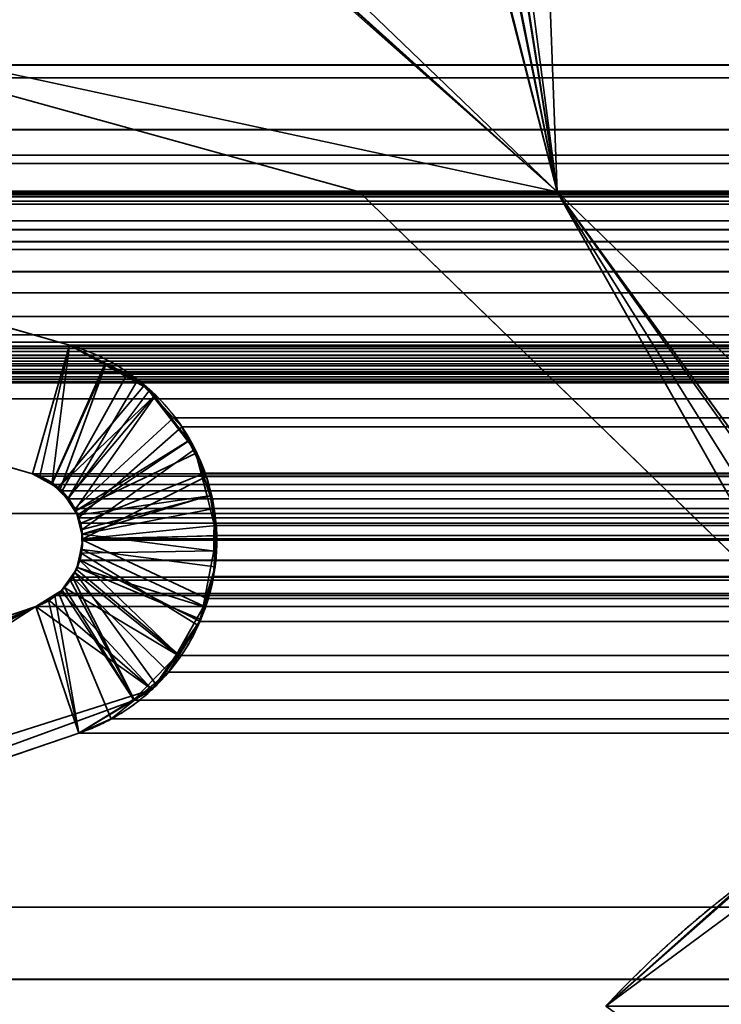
# Model space of a CAD drawing. Header units: millimetres. Extents: x -625 to 3725, y -115 to 86.
# Tile 287 of 656: x 1030.59 to 1033.65, y 0.61 to 4.9. Entities that reach past the tile are written whole.
import ezdxf

# ---------------------------------------------------------------- set-up
doc = ezdxf.new("R2010")
doc.units = ezdxf.units.MM
doc.layers.add('152', color=7, linetype='Continuous', true_color=0xffffff)

# ---------------------------------------------------------------- blocks, each defined once
blk = doc.blocks.new('UG_SURFACE_002')
at = {"layer": '152', "color": 252, "linetype": 'Continuous', "lineweight": 35}
for points in [[(2187, -14, 2237), (2187, 86, 2237), (813, 86, 2237), (813, -14, 2237)], [(963, -14, 2086.9999), (963, 86, 2086.9999), (2036.9999, 86, 2086.9999), (2036.9999, -14, 2086.9999)]]:
    blk.add_3dface(points, dxfattribs=at)
blk = doc.blocks.new('UG_SURFACE_064')
at = {"layer": '152', "color": 46, "linetype": 'Continuous', "lineweight": 35}
for points in [[(1031.2828, 5.6276, 2016.7172), (1031.1928, 5.6515, 2016.8073), (1029, 5, 2019.0001), (1032.932, 4.15, 2015.0678)], [(1032.932, 4.15, -3), (1029, 5, -3), (1031.2711, 5.6154, -3), (1031.281, 5.6137, -3)], [(1031.281, 5.6137, -3), (1031.4409, 5.5858, -3), (1032.932, 4.15, -3)], [(1032.932, 4.15, 2015.0678), (1031.4409, 5.5858, 2016.5591), (1031.2828, 5.6276, 2016.7172)], [(1032.932, 4.15, -3), (1031.4409, 5.5858, -3), (1032.4838, 5.5858, -3), (1032.5683, 5.568, -3)], [(1032.5681, 5.5634, 2015.4319), (1032.4838, 5.5858, 2015.5163), (1031.4409, 5.5858, 2016.5591), (1032.932, 4.15, 2015.0678)], [(1032.6537, 5.5287, 2015.3463), (1032.6344, 5.5458, 2015.3656), (1032.5681, 5.5634, 2015.4319), (1032.932, 4.15, 2015.0678)], [(1032.5683, 5.568, -3), (1032.6058, 5.5602, -3), (1032.6517, 5.5273, -3), (1032.932, 4.15, -3)], [(1032.932, 4.15, 2015.0678), (1032.6596, 5.5234, 2015.3403), (1032.6537, 5.5287, 2015.3463)], [(1032.932, 4.15, -3), (1032.6517, 5.5273, -3), (1032.658, 5.5228, -3)], [(1032.658, 5.5228, -3), (1032.7071, 5.4876, -3), (1032.7234, 5.4601, -3), (1032.932, 4.15, -3)], [(1032.7272, 5.4622, 2015.2726), (1032.7255, 5.4655, 2015.2745), (1032.6596, 5.5234, 2015.3403), (1032.932, 4.15, 2015.0678)], [(1032.7234, 5.4601, -3), (1032.7706, 5.3804, -3), (1032.9, 5, -3), (1032.932, 4.15, -3)], [(1032.932, 4.15, 2015.0678), (1032.9, 5, 2015.1), (1032.7706, 5.3804, 2015.2295), (1032.7272, 5.4622, 2015.2726)], [(1029, 5, -3), (1032.0709, 4.15, -3), (1029.3919, 4.15, -3), (1026.7532, 4.6468, -3)], [(1026.7532, 4.6468, 2021.2469), (1029.3919, 4.15, 2018.6081), (1032.0709, 4.15, 2015.9292), (1029, 5, 2019.0001)], [(1029, 5, -3), (1032.932, 4.15, -3), (1032.0709, 4.15, -3)], [(1032.0709, 4.15, 2015.9292), (1032.932, 4.15, 2015.0678), (1029, 5, 2019.0001)], [(1032.9, 5, -3), (1036.9999, 5, -3), (1036.2, 4.15, -3), (1032.932, 4.15, -3)], [(1032.932, 4.15, 2015.0678), (1036.2, 4.15, 2011.8001), (1036.9999, 5, 2010.9999), (1032.9, 5, 2015.1)], [(1030.6481, 2.9237, -3), (1026.4176, 4.1368, -3), (1026.7532, 4.6468, -3), (1030.8088, 3.4839, -3)], [(1030.8088, 3.4839, 2017.1912), (1026.7532, 4.6468, 2021.2469), (1026.4176, 4.1368, 2021.5824), (1030.6481, 2.9237, 2017.3519)], [(1030.8088, 3.4839, -3), (1026.7532, 4.6468, -3), (1026.7532, 4.6468, 2021.2469), (1030.8088, 3.4839, 2017.1912)], [(1026.4176, 4.1368, -3), (1030.6481, 2.9237, -3), (1030.6481, 2.9237, 2017.3519), (1026.4176, 4.1368, 2021.5824)], [(1032.0709, 4.15, 2015.9292), (1029.3919, 4.15, 2018.6081), (1029.3919, 4.15, -3), (1032.0709, 4.15, -3)], [(1033.982, 2.2939, -3), (1032.0709, 4.15, -3), (1032.932, 4.15, -3)], [(1032.932, 4.15, 2015.0678), (1032.0709, 4.15, 2015.9292), (1033.982, 2.2939, 2014.0178)], [(1032.0709, 4.15, -3), (1033.982, 2.2939, -3), (1033.982, 2.2939, 2014.0178), (1032.0709, 4.15, 2015.9292)], [(1032.932, 4.15, -3), (1034.4602, 2.009, -3), (1034.2045, 2.1235, -3), (1033.982, 2.2939, -3)], [(1032.932, 4.15, -3), (1035.3519, 1.8, -3), (1034.536, 1.9674, -3), (1034.52, 1.9761, -3)], [(1034.52, 1.9761, -3), (1034.4602, 2.009, -3), (1032.932, 4.15, -3)], [(1032.932, 4.15, 2015.0678), (1034.4602, 2.009, 2013.5398), (1034.5199, 1.9737, 2013.4802)], [(1033.982, 2.2939, 2014.0178), (1034.2045, 2.1235, 2013.7956), (1034.4602, 2.009, 2013.5398), (1032.932, 4.15, 2015.0678)], [(1034.5199, 1.9737, 2013.4802), (1034.5463, 1.9581, 2013.4537), (1035.3519, 1.8, 2012.6481), (1032.932, 4.15, 2015.0678)], [(1032.932, 4.15, 2015.0678), (1032.932, 4.15, -3), (1036.2, 4.15, -3), (1036.2, 4.15, 2011.8001)], [(1032.932, 4.15, 2015.0678), (1035.3519, 1.8, 2012.6481), (1035.3519, 1.8, -3), (1032.932, 4.15, -3)], [(1030.7317, 2.8791, -3), (1030.6481, 2.9237, -3), (1030.8088, 3.4839, -3), (1030.9635, 3.4012, -3)], [(1030.9665, 3.396, 2017.0333), (1030.8088, 3.4839, 2017.1912), (1030.6481, 2.9237, 2017.3519), (1030.7323, 2.8769, 2017.2677)], [(1030.8088, 3.4839, -3), (1030.8088, 3.4839, 2017.1912), (1030.9665, 3.396, 2017.0333)], [(1030.9665, 3.396, 2017.0333), (1030.9635, 3.4012, -3), (1030.8088, 3.4839, -3)], [(1030.9635, 3.4012, -3), (1031.1364, 3.3089, -3), (1030.7602, 2.8639, -3), (1030.7317, 2.8791, -3)], [(1030.7323, 2.8769, 2017.2677), (1030.7682, 2.8569, 2017.2319), (1030.9665, 3.396, 2017.0333)], [(1031.1596, 3.2886, 2016.8405), (1030.9665, 3.396, 2017.0333), (1030.7682, 2.8569, 2017.2319), (1030.8014, 2.8132, 2017.1986)], [(1030.9635, 3.4012, -3), (1030.9665, 3.396, 2017.0333), (1031.1596, 3.2886, 2016.8405)], [(1031.1596, 3.2886, 2016.8405), (1031.1364, 3.3089, -3), (1030.9635, 3.4012, -3)], [(1030.7602, 2.8639, -3), (1031.1364, 3.3089, -3), (1031.1756, 3.2581, -3)], [(1031.1596, 3.2886, 2016.8405), (1031.1756, 3.2581, -3), (1031.1364, 3.3089, -3)], [(1030.799, 2.8136, -3), (1030.7602, 2.8639, -3), (1031.1756, 3.2581, -3)], [(1030.8379, 2.7634, -3), (1030.799, 2.8136, -3), (1031.1756, 3.2581, -3), (1031.3241, 3.066, -3)], [(1030.8014, 2.8132, 2017.1986), (1030.8352, 2.7689, 2017.1649), (1031.1813, 3.26, 2016.8188), (1031.1596, 3.2886, 2016.8405)], [(1031.3288, 3.0663, 2016.6712), (1031.1813, 3.26, 2016.8188), (1030.8352, 2.7689, 2017.1649), (1030.8436, 2.7428, 2017.1564)], [(1031.1596, 3.2886, 2016.8405), (1031.1813, 3.26, 2016.8188), (1031.1756, 3.2581, -3)], [(1031.1756, 3.2581, -3), (1031.1813, 3.26, 2016.8188), (1031.3288, 3.0663, 2016.6712)], [(1031.3288, 3.0663, 2016.6712), (1031.3241, 3.066, -3), (1031.1756, 3.2581, -3)], [(1031.3241, 3.066, -3), (1031.3635, 3.0151, -3), (1030.8379, 2.7634, -3)], [(1031.3555, 3.0312, 2016.6445), (1031.3288, 3.0663, 2016.6712), (1030.8436, 2.7428, 2017.1564), (1030.8638, 2.6803, 2017.1361)], [(1031.3241, 3.066, -3), (1031.3288, 3.0663, 2016.6712), (1031.3555, 3.0312, 2016.6445)], [(1031.3555, 3.0312, 2016.6445), (1031.3635, 3.0151, -3), (1031.3241, 3.066, -3)], [(1030.8427, 2.7436, -3), (1030.8379, 2.7634, -3), (1031.3635, 3.0151, -3), (1031.4087, 2.8264, -3)], [(1030.8638, 2.6803, 2017.1361), (1031.4215, 2.827, 2016.5784), (1031.3555, 3.0312, 2016.6445)], [(1031.3555, 3.0312, 2016.6445), (1031.4087, 2.8264, -3), (1031.3635, 3.0151, -3)], [(1031.3555, 3.0312, 2016.6445), (1031.4215, 2.827, 2016.5784), (1031.4087, 2.8264, -3)], [(1030.6481, 2.9237, -3), (1030.7317, 2.8791, -3), (1030.7323, 2.8769, 2017.2677)], [(1030.7323, 2.8769, 2017.2677), (1030.6481, 2.9237, 2017.3519), (1030.6481, 2.9237, -3)], [(1030.7317, 2.8791, -3), (1030.7602, 2.8639, -3), (1030.8014, 2.8132, 2017.1986)], [(1030.8014, 2.8132, 2017.1986), (1030.7682, 2.8569, 2017.2319), (1030.7317, 2.8791, -3)], [(1030.7682, 2.8569, 2017.2319), (1030.7323, 2.8769, 2017.2677), (1030.7317, 2.8791, -3)], [(1030.7602, 2.8639, -3), (1030.799, 2.8136, -3), (1030.8014, 2.8132, 2017.1986)], [(1030.799, 2.8136, -3), (1030.8379, 2.7634, -3), (1030.8436, 2.7428, 2017.1564)], [(1030.8436, 2.7428, 2017.1564), (1030.8352, 2.7689, 2017.1649), (1030.799, 2.8136, -3)], [(1030.8352, 2.7689, 2017.1649), (1030.8014, 2.8132, 2017.1986), (1030.799, 2.8136, -3)], [(1030.8626, 2.6606, -3), (1030.8427, 2.7436, -3), (1031.4087, 2.8264, -3)], [(1031.4087, 2.8264, -3), (1031.45, 2.654, -3), (1030.8675, 2.6398, -3), (1030.8626, 2.6606, -3)], [(1031.4392, 2.7724, 2016.5608), (1031.4215, 2.827, 2016.5784), (1030.8638, 2.6803, 2017.1361), (1030.8641, 2.6614, 2017.1359)], [(1031.45, 2.654, -3), (1031.4087, 2.8264, -3), (1031.4215, 2.827, 2016.5784)], [(1031.45, 2.654, -3), (1031.4215, 2.827, 2016.5784), (1031.4392, 2.7724, 2016.5608)], [(1030.8379, 2.7634, -3), (1030.8427, 2.7436, -3), (1030.8436, 2.7428, 2017.1564)], [(1030.8427, 2.7436, -3), (1030.8626, 2.6606, -3), (1030.8641, 2.6614, 2017.1359)], [(1030.8641, 2.6614, 2017.1359), (1030.8638, 2.6803, 2017.1361), (1030.8427, 2.7436, -3)], [(1030.8638, 2.6803, 2017.1361), (1030.8436, 2.7428, 2017.1564), (1030.8427, 2.7436, -3)], [(1030.8641, 2.6614, 2017.1359), (1031.442, 2.5862, 2016.5579), (1031.4392, 2.7724, 2016.5608)], [(1031.4392, 2.7724, 2016.5608), (1031.4378, 2.5886, -3), (1031.45, 2.654, -3)], [(1031.4392, 2.7724, 2016.5608), (1031.442, 2.5862, 2016.5579), (1031.4378, 2.5886, -3)], [(1030.8651, 2.5937, 2017.1349), (1030.8641, 2.6614, 2017.1359), (1030.8626, 2.6606, -3)], [(1030.8651, 2.5937, 2017.1349), (1030.8626, 2.6606, -3), (1030.8675, 2.6398, -3)], [(1030.8641, 2.6614, 2017.1359), (1030.8651, 2.5937, 2017.1349), (1031.443, 2.519, 2016.557), (1031.442, 2.5862, 2016.5579)], [(1030.856, 2.5787, -3), (1030.8675, 2.6398, -3), (1031.45, 2.654, -3), (1031.4378, 2.5886, -3)], [(1030.8675, 2.6398, -3), (1030.856, 2.5787, -3), (1030.8608, 2.5785, 2017.1392)], [(1030.8675, 2.6398, -3), (1030.8608, 2.5785, 2017.1392), (1030.8651, 2.5937, 2017.1349)], [(1030.8402, 2.5064, 2017.1599), (1030.856, 2.5787, -3), (1030.8439, 2.515, -3)], [(1030.8402, 2.5064, 2017.1599), (1030.8608, 2.5785, 2017.1392), (1030.856, 2.5787, -3)], [(1030.8608, 2.5785, 2017.1392), (1030.8402, 2.5064, 2017.1599), (1031.2821, 2.1379, 2016.7179), (1031.3699, 2.2638, 2016.6299)], [(1031.4378, 2.5886, -3), (1031.3917, 2.3454, -3), (1030.8439, 2.515, -3), (1030.856, 2.5787, -3)], [(1030.8651, 2.5937, 2017.1349), (1030.8608, 2.5785, 2017.1392), (1031.3699, 2.2638, 2016.6299), (1031.3941, 2.348, 2016.6059)], [(1031.3941, 2.348, 2016.6059), (1031.443, 2.519, 2016.557), (1030.8651, 2.5937, 2017.1349)], [(1031.443, 2.519, 2016.557), (1031.3917, 2.3454, -3), (1031.4378, 2.5886, -3)], [(1031.4378, 2.5886, -3), (1031.442, 2.5862, 2016.5579), (1031.443, 2.519, 2016.557)], [(1030.8325, 2.4954, 2017.1676), (1030.8305, 2.4958, -3), (1030.7846, 2.4301, -3), (1030.7865, 2.4297, 2017.2133)], [(1031.2748, 2.1369, -3), (1030.7846, 2.4301, -3), (1030.8305, 2.4958, -3)], [(1031.0874, 1.9411, 2016.9125), (1031.1885, 2.0038, 2016.8116), (1030.8325, 2.4954, 2017.1676), (1030.7865, 2.4297, 2017.2133)], [(1030.8439, 2.515, -3), (1030.8305, 2.4958, -3), (1030.8325, 2.4954, 2017.1676), (1030.8402, 2.5064, 2017.1599)], [(1030.8305, 2.4958, -3), (1030.8439, 2.515, -3), (1031.3811, 2.2891, -3), (1031.2748, 2.1369, -3)], [(1031.1885, 2.0038, 2016.8116), (1031.2821, 2.1379, 2016.7179), (1030.8402, 2.5064, 2017.1599), (1030.8325, 2.4954, 2017.1676)], [(1031.3917, 2.3454, -3), (1031.3811, 2.2891, -3), (1030.8439, 2.515, -3)], [(1031.443, 2.519, 2016.557), (1031.3941, 2.348, 2016.6059), (1031.3917, 2.3454, -3)], [(1030.7157, 2.3777, -3), (1030.7169, 2.3795, 2017.2832), (1030.7781, 2.4174, 2017.2219)], [(1030.7781, 2.4174, 2017.2219), (1030.7713, 2.4109, -3), (1030.7157, 2.3777, -3)], [(1030.7157, 2.3777, -3), (1030.7713, 2.4109, -3), (1031.1686, 1.9846, -3)], [(1030.8498, 1.794, 2017.1502), (1031.0874, 1.9411, 2016.9125), (1030.7781, 2.4174, 2017.2219), (1030.7169, 2.3795, 2017.2832)], [(1030.7781, 2.4174, 2017.2219), (1030.7846, 2.4301, -3), (1030.7713, 2.4109, -3)], [(1031.2748, 2.1369, -3), (1031.1686, 1.9846, -3), (1030.7713, 2.4109, -3), (1030.7846, 2.4301, -3)], [(1030.7781, 2.4174, 2017.2219), (1030.7865, 2.4297, 2017.2133), (1030.7846, 2.4301, -3)], [(1030.7865, 2.4297, 2017.2133), (1030.7781, 2.4174, 2017.2219), (1031.0874, 1.9411, 2016.9125)], [(1030.6622, 2.3457, -3), (1030.6622, 2.3457, 2017.3378), (1030.7169, 2.3795, 2017.2832)], [(1030.7169, 2.3795, 2017.2832), (1030.7157, 2.3777, -3), (1030.6622, 2.3457, -3)], [(1030.7169, 2.3795, 2017.2832), (1030.6622, 2.3457, 2017.3378), (1030.8498, 1.794, 2017.1502)], [(1031.1686, 1.9846, -3), (1030.6622, 2.3457, -3), (1030.7157, 2.3777, -3)], [(1030.6622, 2.3457, -3), (1025.3831, 0.55, -3), (1025.3831, 0.55, 2022.6169), (1030.6622, 2.3457, 2017.3378)], [(1025.3831, 0.55, -3), (1030.6622, 2.3457, -3), (1026.4305, 0.4741, -3)], [(1030.6622, 2.3457, 2017.3378), (1025.3831, 0.55, 2022.6169), (1026.5033, 0.5033, 2021.4965), (1027.5749, 0.727, 2020.4251)], [(1026.4823, 0.4949, -3), (1026.4305, 0.4741, -3), (1030.6622, 2.3457, -3)], [(1030.6622, 2.3457, -3), (1026.5033, 0.5033, -3), (1026.4823, 0.4949, -3)], [(1030.6622, 2.3457, -3), (1031.1686, 1.9846, -3), (1026.5033, 0.5033, -3)], [(1027.5749, 0.727, 2020.4251), (1028.6248, 1.0371, 2019.3753), (1030.6622, 2.3457, 2017.3378)], [(1028.6248, 1.0371, 2019.3753), (1030.8498, 1.794, 2017.1502), (1030.6622, 2.3457, 2017.3378)], [(1031.2748, 2.1369, -3), (1031.3811, 2.2891, -3), (1031.3941, 2.348, 2016.6059)], [(1031.3941, 2.348, 2016.6059), (1031.3699, 2.2638, 2016.6299), (1031.2748, 2.1369, -3)], [(1031.3811, 2.2891, -3), (1031.3917, 2.3454, -3), (1031.3941, 2.348, 2016.6059)], [(1031.3699, 2.2638, 2016.6299), (1031.2821, 2.1379, 2016.7179), (1031.2748, 2.1369, -3)], [(1031.0856, 1.935, -3), (1031.1686, 1.9846, -3), (1031.2821, 2.1379, 2016.7179)], [(1031.2821, 2.1379, 2016.7179), (1031.1885, 2.0038, 2016.8116), (1031.0856, 1.935, -3)], [(1031.1686, 1.9846, -3), (1031.2748, 2.1369, -3), (1031.2821, 2.1379, 2016.7179)], [(1028.6248, 1.0371, -3), (1026.5033, 0.5033, -3), (1031.1686, 1.9846, -3), (1031.0856, 1.935, -3)], [(1031.1885, 2.0038, 2016.8116), (1031.0874, 1.9411, 2016.9125), (1031.0856, 1.935, -3)], [(1031.0856, 1.935, -3), (1030.8498, 1.794, -3), (1028.6248, 1.0371, -3)], [(1030.8498, 1.794, -3), (1031.0856, 1.935, -3), (1031.0874, 1.9411, 2016.9125)], [(1031.0874, 1.9411, 2016.9125), (1030.8498, 1.794, 2017.1502), (1030.8498, 1.794, -3)], [(1028.6248, 1.0371, -3), (1030.8498, 1.794, -3), (1030.8498, 1.794, 2017.1502), (1028.6248, 1.0371, 2019.3753)], [(1033.1445, 0.6071, -3), (1034.4905, 1.603, -3), (1034.2078, 0.6222, -3), (1033.734, 0.1814, -3)], [(1033.1445, 0.6071, -3), (1033.7714, 1.1672, 2014.2286), (1034.4905, 1.603, 2013.5095)], [(1034.4905, 1.603, 2013.5095), (1034.4905, 1.603, -3), (1033.1445, 0.6071, -3)], [(1033.734, 0.1814, 2014.266), (1034.2597, 0.6339, 2013.7403), (1033.7714, 1.1672, 2014.2286), (1033.1445, 0.6071, 2014.8554)], [(1033.1445, 0.6071, -3), (1033.1445, 0.6071, 2014.8554), (1033.7714, 1.1672, 2014.2286)]]:
    blk.add_3dface(points, dxfattribs=at)
blk = doc.blocks.new('UG_SURFACE_065')
at = {"layer": '152', "color": 46, "linetype": 'Continuous', "lineweight": 35}
for points in [[(1031.3044, 5.6069, 2016.6955), (1031.3251, 5.5993, 2016.675), (1032.932, 4.15, 2015.0678), (1029, 5, 2019.0001)], [(1032.932, 4.15, 2015.0678), (1031.3251, 5.5993, 2016.675), (1031.4409, 5.5858, 2016.5591)], [(1032.932, 4.15, 2015.0678), (1031.4409, 5.5858, 2016.5591), (1032.4838, 5.5858, 2015.5163), (1032.575, 5.5603, 2015.425)], [(1032.575, 5.5603, 2015.425), (1032.6408, 5.5419, 2015.3592), (1032.6583, 5.525, 2015.3418), (1032.932, 4.15, 2015.0678)], [(1032.6583, 5.525, 2015.3418), (1032.7256, 5.4599, 2015.2745), (1032.932, 4.15, 2015.0678)], [(1032.932, 4.15, 2015.0678), (1032.7256, 5.4599, 2015.2745), (1032.7377, 5.4481, 2015.2624), (1032.7706, 5.3804, 2015.2295)], [(1032.7706, 5.3804, 2015.2295), (1032.9, 5, 2015.1), (1032.932, 4.15, 2015.0678)], [(1974.5941, 4.6691, 2022.5942), (1025.6035, 5, 2022.3963), (1025.4304, 4.7039, 2022.5694)], [(1974.5941, 4.6691, 2022.5942), (1974.3965, 5, 2022.3963), (1025.6035, 5, 2022.3963)], [(1029, 5, 2019.0001), (1032.0709, 4.15, 2015.9292), (1029.3919, 4.15, 2018.6081), (1026.7532, 4.6468, 2021.2469)], [(1029, 5, 2019.0001), (1032.932, 4.15, 2015.0678), (1032.0709, 4.15, 2015.9292)], [(1032.9, 5, 2015.1), (1036.9999, 5, 2010.9999), (1036.2, 4.15, 2011.8001), (1032.932, 4.15, 2015.0678)], [(1025.4304, 4.7039, 2022.5694), (1025.1982, 4.4215, 2022.8019), (1974.8018, 4.4215, 2022.8019)], [(1025.4304, 4.7039, 2022.5694), (1974.8018, 4.4215, 2022.8019), (1974.5941, 4.6691, 2022.5942)], [(1030.6481, 2.9237, 2017.3519), (1026.4176, 4.1368, 2021.5824), (1026.7532, 4.6468, 2021.2469), (1030.8088, 3.4839, 2017.1912)], [(1030.8088, 3.4839, 2017.1912), (1026.7532, 4.6468, 2021.2469), (1973.2468, 4.6468, 2021.2469), (1969.1912, 3.4839, 2017.1912)], [(1026.7532, 4.6468, 2021.2469), (1029.3919, 4.15, 2018.6081), (1970.6081, 4.15, 2018.6081), (1973.2468, 4.6468, 2021.2469)], [(1025.1982, 4.4215, 2022.8019), (1025.1105, 4.3108, 2022.8894), (1974.907, 4.2739, 2022.907)], [(1974.907, 4.2739, 2022.907), (1974.8018, 4.4215, 2022.8019), (1025.1982, 4.4215, 2022.8019)], [(1025.1105, 4.3108, 2022.8894), (1025.0947, 4.2738, 2022.9053), (1974.907, 4.2739, 2022.907)], [(1025.0248, 4.1096, 2022.9752), (1974.9247, 4.2492, 2022.9247), (1974.907, 4.2739, 2022.907)], [(1974.907, 4.2739, 2022.907), (1025.0947, 4.2738, 2022.9053), (1025.0248, 4.1096, 2022.9752)], [(1025.0248, 4.1096, 2022.9752), (1974.9759, 4.1104, 2022.9759), (1974.9247, 4.2492, 2022.9247)], [(1025.997, 4.1292, 2022.0029), (1974.003, 4.1292, 2022.0029), (1974.2247, 4.0245, 2022.2247), (1025.7753, 4.0245, 2022.2247)], [(1973.9531, 4.1528, 2021.9531), (1025.997, 4.1292, 2022.0029), (1026.0469, 4.1528, 2021.9531)], [(1973.9531, 4.1528, 2021.9531), (1974.003, 4.1292, 2022.0029), (1025.997, 4.1292, 2022.0029)], [(1026.0469, 4.1528, 2021.9531), (1026.2272, 4.145, 2021.7729), (1973.7728, 4.145, 2021.7729), (1973.9531, 4.1528, 2021.9531)], [(1026.4176, 4.1368, 2021.5824), (1973.5824, 4.1368, 2021.5824), (1973.7728, 4.145, 2021.7729), (1026.2272, 4.145, 2021.7729)], [(1026.4176, 4.1368, 2021.5824), (1030.6481, 2.9237, 2017.3519), (1969.3519, 2.9237, 2017.3519), (1973.5824, 4.1368, 2021.5824)], [(1967.9291, 4.15, 2015.9292), (1970.6081, 4.15, 2018.6081), (1029.3919, 4.15, 2018.6081), (1032.0709, 4.15, 2015.9292)], [(1033.982, 2.2939, 2014.0178), (1032.0709, 4.15, 2015.9292), (1032.932, 4.15, 2015.0678)], [(1032.0709, 4.15, 2015.9292), (1033.982, 2.2939, 2014.0178), (1966.018, 2.2939, 2014.0178), (1967.9291, 4.15, 2015.9292)], [(1032.932, 4.15, 2015.0678), (1034.2046, 2.1244, 2013.7954), (1034.1976, 2.1276, 2013.8025), (1033.982, 2.2939, 2014.0178)], [(1032.932, 4.15, 2015.0678), (1034.4602, 2.009, 2013.5398), (1034.2046, 2.1244, 2013.7954)], [(1032.932, 4.15, 2015.0678), (1035.3519, 1.8, 2012.6481), (1034.5328, 1.97, 2013.4673), (1034.5172, 1.9784, 2013.4828)], [(1034.5172, 1.9784, 2013.4828), (1034.4602, 2.009, 2013.5398), (1032.932, 4.15, 2015.0678)], [(1967.068, 4.15, 2015.0678), (1032.932, 4.15, 2015.0678), (1036.2, 4.15, 2011.8001), (1963.8, 4.15, 2011.8001)], [(1967.068, 4.15, 2015.0678), (1964.6481, 1.8, 2012.6481), (1035.3519, 1.8, 2012.6481), (1032.932, 4.15, 2015.0678)], [(1025, 3.933, 2023), (1975, 3.933, 2023), (1974.9799, 4.0997, 2022.98)], [(1025.0195, 4.0974, 2022.9805), (1025, 3.933, 2023), (1974.9799, 4.0997, 2022.98)], [(1025.0248, 4.1096, 2022.9752), (1025.0195, 4.0974, 2022.9805), (1974.9799, 4.0997, 2022.98)], [(1974.9799, 4.0997, 2022.98), (1974.9759, 4.1104, 2022.9759), (1025.0248, 4.1096, 2022.9752)], [(1974.3823, 3.9002, 2022.3823), (1025.6177, 3.9002, 2022.3823), (1025.6939, 3.986, 2022.306)], [(1025.6939, 3.986, 2022.306), (1025.7753, 4.0245, 2022.2247), (1974.2247, 4.0245, 2022.2247), (1974.3061, 3.986, 2022.306)], [(1974.3061, 3.986, 2022.306), (1974.3823, 3.9002, 2022.3823), (1025.6939, 3.986, 2022.306)], [(1025, 3.933, 2023), (1025, 3.5278, 2023), (1975, 3.5278, 2023), (1975, 3.933, 2023)], [(1025.5319, 3.8036, 2022.4681), (1025.6177, 3.9002, 2022.3823), (1974.3823, 3.9002, 2022.3823), (1974.4681, 3.8036, 2022.4681)], [(1974.5113, 3.7112, 2022.5112), (1025.4887, 3.7112, 2022.5112), (1025.5319, 3.8036, 2022.4681)], [(1974.4681, 3.8036, 2022.4681), (1974.5113, 3.7112, 2022.5112), (1025.5319, 3.8036, 2022.4681)], [(1025.4411, 3.6087, 2022.5589), (1025.4887, 3.7112, 2022.5112), (1974.5113, 3.7112, 2022.5112), (1974.5589, 3.6087, 2022.5589)], [(1974.5589, 3.6087, 2022.5589), (1025.4149, 3.4958, 2022.5852), (1025.4411, 3.6087, 2022.5589)], [(1974.5589, 3.6087, 2022.5589), (1974.5851, 3.4958, 2022.5852), (1025.4149, 3.4958, 2022.5852)], [(1975, 3.5278, 2023), (1025, 3.5278, 2023), (1025.0061, 3.478, 2022.994)], [(1974.9939, 3.478, 2022.994), (1975, 3.5278, 2023), (1025.0061, 3.478, 2022.994)], [(1025.0061, 3.478, 2022.994), (1025.0099, 3.4683, 2022.9902), (1974.9901, 3.4683, 2022.9902), (1974.9939, 3.478, 2022.994)], [(1974.5851, 3.4958, 2022.5852), (1974.5971, 3.4564, 2022.5971), (1025.4029, 3.4564, 2022.5971), (1025.4149, 3.4958, 2022.5852)], [(1030.8088, 3.4839, 2017.1912), (1030.6795, 2.9128, 2017.3206), (1030.6481, 2.9237, 2017.3519)], [(1030.733, 2.8775, 2017.267), (1030.6795, 2.9128, 2017.3206), (1030.8088, 3.4839, 2017.1912)], [(1030.8088, 3.4839, 2017.1912), (1031.0599, 3.3567, 2016.9401), (1030.7769, 2.8487, 2017.2231), (1030.733, 2.8775, 2017.267)], [(1030.8088, 3.4839, 2017.1912), (1969.1912, 3.4839, 2017.1912), (1969.0996, 3.4521, 2017.0996)], [(1969.0996, 3.4521, 2017.0996), (1031.0599, 3.3567, 2016.9401), (1030.8088, 3.4839, 2017.1912)], [(1974.9742, 3.4272, 2022.9743), (1025.0099, 3.4683, 2022.9902), (1025.0258, 3.4272, 2022.9743)], [(1974.9742, 3.4272, 2022.9743), (1974.9901, 3.4683, 2022.9902), (1025.0099, 3.4683, 2022.9902)], [(1974.6023, 3.439, 2022.6023), (1025.3738, 3.4019, 2022.6262), (1025.3977, 3.439, 2022.6023)], [(1974.6023, 3.439, 2022.6023), (1974.6262, 3.4019, 2022.6262), (1025.3738, 3.4019, 2022.6262)], [(1025.3977, 3.439, 2022.6023), (1974.5971, 3.4564, 2022.5971), (1974.6023, 3.439, 2022.6023)], [(1025.3977, 3.439, 2022.6023), (1025.4029, 3.4564, 2022.5971), (1974.5971, 3.4564, 2022.5971)], [(1969.0996, 3.4521, 2017.0996), (1968.943, 3.3489, 2016.943), (1031.0599, 3.3567, 2016.9401)], [(1025.0258, 3.4272, 2022.9743), (1025.036, 3.414, 2022.964), (1974.964, 3.414, 2022.964), (1974.9742, 3.4272, 2022.9743)], [(1974.964, 3.414, 2022.964), (1025.036, 3.414, 2022.964), (1025.0643, 3.3771, 2022.9356)], [(1974.9357, 3.3771, 2022.9356), (1974.964, 3.414, 2022.964), (1025.0643, 3.3771, 2022.9356)], [(1974.6314, 3.3936, 2022.6314), (1025.3286, 3.3606, 2022.6715), (1025.3686, 3.3936, 2022.6314)], [(1974.6314, 3.3936, 2022.6314), (1974.6714, 3.3606, 2022.6715), (1025.3286, 3.3606, 2022.6715)], [(1025.3686, 3.3936, 2022.6314), (1974.6262, 3.4019, 2022.6262), (1974.6314, 3.3936, 2022.6314)], [(1025.3686, 3.3936, 2022.6314), (1025.3738, 3.4019, 2022.6262), (1974.6262, 3.4019, 2022.6262)], [(1025.0643, 3.3771, 2022.9356), (1025.0788, 3.3677, 2022.9213), (1974.9212, 3.3677, 2022.9213), (1974.9357, 3.3771, 2022.9356)], [(1974.8696, 3.3343, 2022.8696), (1025.0788, 3.3677, 2022.9213), (1025.1304, 3.3343, 2022.8696)], [(1974.8696, 3.3343, 2022.8696), (1974.9212, 3.3677, 2022.9213), (1025.0788, 3.3677, 2022.9213)], [(1974.6897, 3.3454, 2022.6898), (1025.2744, 3.3349, 2022.7256), (1025.3103, 3.3454, 2022.6898)], [(1974.6897, 3.3454, 2022.6898), (1974.7256, 3.3349, 2022.7256), (1025.2744, 3.3349, 2022.7256)], [(1025.3103, 3.3454, 2022.6898), (1974.6714, 3.3606, 2022.6715), (1974.6897, 3.3454, 2022.6898)], [(1025.3103, 3.3454, 2022.6898), (1025.3286, 3.3606, 2022.6715), (1974.6714, 3.3606, 2022.6715)], [(1030.8024, 2.8144, 2017.1976), (1030.7769, 2.8487, 2017.2231), (1031.0599, 3.3567, 2016.9401), (1031.1067, 3.333, 2016.8934)], [(1031.1067, 3.333, 2016.8934), (1031.0599, 3.3567, 2016.9401), (1968.943, 3.3489, 2016.943)], [(1031.1067, 3.333, 2016.8934), (1968.943, 3.3489, 2016.943), (1968.8148, 3.2645, 2016.8149)], [(1025.1304, 3.3343, 2022.8696), (1025.1325, 3.334, 2022.8674), (1974.8675, 3.334, 2022.8674), (1974.8696, 3.3343, 2022.8696)], [(1025.1915, 3.3244, 2022.8083), (1974.8085, 3.3244, 2022.8083), (1974.8675, 3.334, 2022.8674), (1025.1325, 3.334, 2022.8674)], [(1025.2086, 3.3216, 2022.7914), (1974.7914, 3.3216, 2022.7914), (1974.8085, 3.3244, 2022.8083), (1025.1915, 3.3244, 2022.8083)], [(1974.7783, 3.3195, 2022.7783), (1025.2086, 3.3216, 2022.7914), (1025.2217, 3.3195, 2022.7783)], [(1974.7783, 3.3195, 2022.7783), (1974.7914, 3.3216, 2022.7914), (1025.2086, 3.3216, 2022.7914)], [(1025.2217, 3.3195, 2022.7783), (1974.7256, 3.3349, 2022.7256), (1974.7783, 3.3195, 2022.7783)], [(1025.2217, 3.3195, 2022.7783), (1025.2744, 3.3349, 2022.7256), (1974.7256, 3.3349, 2022.7256)], [(1031.1067, 3.333, 2016.8934), (1031.2622, 3.1671, 2016.7379), (1030.833, 2.7731, 2017.1671), (1030.8024, 2.8144, 2017.1976)], [(1968.8148, 3.2645, 2016.8149), (1031.2622, 3.1671, 2016.7379), (1031.1067, 3.333, 2016.8934)], [(1968.8148, 3.2645, 2016.8149), (1968.7405, 3.1643, 2016.7406), (1031.2622, 3.1671, 2016.7379)], [(1030.8486, 2.7325, 2017.1514), (1030.833, 2.7731, 2017.1671), (1031.2622, 3.1671, 2016.7379), (1031.2986, 3.1282, 2016.7015)], [(1031.2986, 3.1282, 2016.7015), (1031.3976, 2.9269, 2016.6025), (1030.858, 2.7081, 2017.1421), (1030.8486, 2.7325, 2017.1514)], [(1031.2986, 3.1282, 2016.7015), (1031.2622, 3.1671, 2016.7379), (1968.7405, 3.1643, 2016.7406)], [(1031.2986, 3.1282, 2016.7015), (1968.7405, 3.1643, 2016.7406), (1968.6508, 3.0436, 2016.6509)], [(1968.6508, 3.0436, 2016.6509), (1031.3976, 2.9269, 2016.6025), (1031.2986, 3.1282, 2016.7015)], [(1968.6508, 3.0436, 2016.6509), (1968.6052, 2.925, 2016.6051), (1031.3976, 2.9269, 2016.6025)], [(1969.3205, 2.9128, 2017.3206), (1030.6481, 2.9237, 2017.3519), (1030.6795, 2.9128, 2017.3206)], [(1969.3205, 2.9128, 2017.3206), (1969.3519, 2.9237, 2017.3519), (1030.6481, 2.9237, 2017.3519)], [(1030.867, 2.6397, 2017.133), (1030.858, 2.7081, 2017.1421), (1031.3976, 2.9269, 2016.6025), (1031.4053, 2.9111, 2016.5946)], [(1031.4053, 2.9111, 2016.5946), (1031.3976, 2.9269, 2016.6025), (1968.6052, 2.925, 2016.6051)], [(1968.6052, 2.925, 2016.6051), (1031.4479, 2.6979, 2016.552), (1031.4053, 2.9111, 2016.5946)], [(1031.4479, 2.6979, 2016.552), (1968.6052, 2.925, 2016.6051), (1968.5777, 2.8537, 2016.5777)], [(1030.6795, 2.9128, 2017.3206), (1969.267, 2.8775, 2017.267), (1969.3205, 2.9128, 2017.3206)], [(1030.6795, 2.9128, 2017.3206), (1030.733, 2.8775, 2017.267), (1969.267, 2.8775, 2017.267)], [(1969.2231, 2.8487, 2017.2231), (1030.733, 2.8775, 2017.267), (1030.7769, 2.8487, 2017.2231)], [(1969.2231, 2.8487, 2017.2231), (1969.267, 2.8775, 2017.267), (1030.733, 2.8775, 2017.267)], [(1031.4053, 2.9111, 2016.5946), (1031.4479, 2.6979, 2016.552), (1030.867, 2.6397, 2017.133)], [(1030.7769, 2.8487, 2017.2231), (1969.1976, 2.8144, 2017.1976), (1969.2231, 2.8487, 2017.2231)], [(1030.7769, 2.8487, 2017.2231), (1030.8024, 2.8144, 2017.1976), (1969.1976, 2.8144, 2017.1976)], [(1968.5777, 2.8537, 2016.5777), (1031.4457, 2.6545, 2016.5544), (1031.4479, 2.6979, 2016.552)], [(1968.5777, 2.8537, 2016.5777), (1968.5516, 2.6535, 2016.5515), (1031.4457, 2.6545, 2016.5544)], [(1969.167, 2.7731, 2017.1671), (1030.8024, 2.8144, 2017.1976), (1030.833, 2.7731, 2017.1671)], [(1969.167, 2.7731, 2017.1671), (1969.1976, 2.8144, 2017.1976), (1030.8024, 2.8144, 2017.1976)], [(1030.833, 2.7731, 2017.1671), (1969.1514, 2.7325, 2017.1514), (1969.167, 2.7731, 2017.1671)], [(1030.833, 2.7731, 2017.1671), (1030.8486, 2.7325, 2017.1514), (1969.1514, 2.7325, 2017.1514)], [(1969.142, 2.7081, 2017.1421), (1030.8486, 2.7325, 2017.1514), (1030.858, 2.7081, 2017.1421)], [(1969.142, 2.7081, 2017.1421), (1969.1514, 2.7325, 2017.1514), (1030.8486, 2.7325, 2017.1514)], [(1030.858, 2.7081, 2017.1421), (1969.133, 2.6397, 2017.133), (1969.142, 2.7081, 2017.1421)], [(1030.858, 2.7081, 2017.1421), (1030.867, 2.6397, 2017.133), (1969.133, 2.6397, 2017.133)], [(1031.4479, 2.6979, 2016.552), (1031.4457, 2.6545, 2016.5544), (1030.8676, 2.6346, 2017.1325), (1030.867, 2.6397, 2017.133)], [(1969.1455, 2.5454, 2017.1456), (1030.8676, 2.6346, 2017.1325), (1030.8557, 2.5481, 2017.1444)], [(1031.4076, 2.3805, 2016.5925), (1031.3777, 2.2812, 2016.6223), (1030.8557, 2.5481, 2017.1444), (1030.8676, 2.6346, 2017.1325)], [(1969.1443, 2.5481, 2017.1444), (1030.867, 2.6397, 2017.133), (1030.8676, 2.6346, 2017.1325)], [(1969.1443, 2.5481, 2017.1444), (1969.1324, 2.6346, 2017.1325), (1030.867, 2.6397, 2017.133)], [(1969.1324, 2.6346, 2017.1325), (1969.133, 2.6397, 2017.133), (1030.867, 2.6397, 2017.133)], [(1030.8676, 2.6346, 2017.1325), (1031.4457, 2.6545, 2016.5544), (1031.4364, 2.4764, 2016.5634), (1031.4076, 2.3805, 2016.5925)], [(1030.8676, 2.6346, 2017.1325), (1969.1455, 2.5454, 2017.1456), (1969.1443, 2.5481, 2017.1444)], [(1031.4076, 2.3805, 2016.5925), (1968.5497, 2.6387, 2016.5496), (1968.5847, 2.3858, 2016.5846)], [(1968.5497, 2.6387, 2016.5496), (1031.4076, 2.3805, 2016.5925), (1031.4364, 2.4764, 2016.5634)], [(1031.4364, 2.4764, 2016.5634), (1031.4457, 2.6545, 2016.5544), (1968.5516, 2.6535, 2016.5515)], [(1031.4364, 2.4764, 2016.5634), (1968.5516, 2.6535, 2016.5515), (1968.5497, 2.6387, 2016.5496)], [(1969.1772, 2.4739, 2017.1771), (1030.8545, 2.5454, 2017.1456), (1030.8228, 2.4739, 2017.1771)], [(1031.2856, 2.1329, 2016.7143), (1031.24, 2.0594, 2016.7601), (1030.8228, 2.4739, 2017.1771), (1030.8545, 2.5454, 2017.1456)], [(1030.8557, 2.5481, 2017.1444), (1030.8545, 2.5454, 2017.1456), (1969.1455, 2.5454, 2017.1456)], [(1030.8545, 2.5454, 2017.1456), (1030.8557, 2.5481, 2017.1444), (1031.3777, 2.2812, 2016.6223), (1031.2856, 2.1329, 2016.7143)], [(1969.1772, 2.4739, 2017.1771), (1969.1455, 2.5454, 2017.1456), (1030.8545, 2.5454, 2017.1456)], [(1969.2374, 2.4031, 2017.2374), (1030.812, 2.4612, 2017.1881), (1030.7626, 2.4031, 2017.2374)], [(1031.0918, 1.9384, 2016.9082), (1030.9912, 1.8563, 2017.0088), (1030.7626, 2.4031, 2017.2374), (1030.812, 2.4612, 2017.1881)], [(1030.8228, 2.4739, 2017.1771), (1030.812, 2.4612, 2017.1881), (1969.188, 2.4612, 2017.1881)], [(1030.812, 2.4612, 2017.1881), (1030.8228, 2.4739, 2017.1771), (1031.0918, 1.9384, 2016.9082)], [(1969.2374, 2.4031, 2017.2374), (1969.188, 2.4612, 2017.1881), (1030.812, 2.4612, 2017.1881)], [(1030.8228, 2.4739, 2017.1771), (1969.188, 2.4612, 2017.1881), (1969.1772, 2.4739, 2017.1771)], [(1030.8228, 2.4739, 2017.1771), (1031.24, 2.0594, 2016.7601), (1031.0918, 1.9384, 2016.9082)], [(1030.7626, 2.4031, 2017.2374), (1030.7459, 2.3936, 2017.2541), (1969.2541, 2.3936, 2017.2541)], [(1030.7459, 2.3936, 2017.2541), (1030.7626, 2.4031, 2017.2374), (1030.9912, 1.8563, 2017.0088), (1030.8498, 1.794, 2017.1502)], [(1030.7626, 2.4031, 2017.2374), (1969.2541, 2.3936, 2017.2541), (1969.2374, 2.4031, 2017.2374)], [(1030.6622, 2.3457, 2017.3378), (1969.3378, 2.3457, 2017.3378), (1969.2541, 2.3936, 2017.2541), (1030.7459, 2.3936, 2017.2541)], [(1030.8498, 1.794, 2017.1502), (1030.6622, 2.3457, 2017.3378), (1030.7459, 2.3936, 2017.2541)], [(1031.3777, 2.2812, 2016.6223), (1031.4076, 2.3805, 2016.5925), (1968.5881, 2.378, 2016.5882)], [(1031.3777, 2.2812, 2016.6223), (1968.5881, 2.378, 2016.5882), (1968.6807, 2.1689, 2016.6807)], [(1968.5847, 2.3858, 2016.5846), (1968.5881, 2.378, 2016.5882), (1031.4076, 2.3805, 2016.5925)], [(1030.6622, 2.3457, 2017.3378), (1025.3831, 0.55, 2022.6169), (1974.6169, 0.55, 2022.6169), (1969.3378, 2.3457, 2017.3378)], [(1027.5595, 0.7232, 2020.4406), (1026.5033, 0.5033, 2021.4965), (1025.3831, 0.55, 2022.6169), (1030.6622, 2.3457, 2017.3378)], [(1030.6622, 2.3457, 2017.3378), (1028.6248, 1.0371, 2019.3753), (1027.5595, 0.7232, 2020.4406)], [(1030.6622, 2.3457, 2017.3378), (1030.8498, 1.794, 2017.1502), (1028.6248, 1.0371, 2019.3753)], [(1968.6807, 2.1689, 2016.6807), (1031.2856, 2.1329, 2016.7143), (1031.3777, 2.2812, 2016.6223)], [(1968.6807, 2.1689, 2016.6807), (1968.7123, 2.1317, 2016.7122), (1031.2856, 2.1329, 2016.7143)], [(1031.24, 2.0594, 2016.7601), (1031.2856, 2.1329, 2016.7143), (1968.7123, 2.1317, 2016.7122)], [(1031.24, 2.0594, 2016.7601), (1968.7123, 2.1317, 2016.7122), (1968.8567, 1.962, 2016.8567)], [(1968.8567, 1.962, 2016.8567), (1031.0918, 1.9384, 2016.9082), (1031.24, 2.0594, 2016.7601)], [(1030.9912, 1.8563, 2017.0088), (1031.0918, 1.9384, 2016.9082), (1968.9056, 1.934, 2016.9055)], [(1030.9912, 1.8563, 2017.0088), (1968.9056, 1.934, 2016.9055), (1969.1502, 1.794, 2017.1502)], [(1968.8567, 1.962, 2016.8567), (1968.9056, 1.934, 2016.9055), (1031.0918, 1.9384, 2016.9082)], [(1969.1502, 1.794, 2017.1502), (1030.8498, 1.794, 2017.1502), (1030.9912, 1.8563, 2017.0088)], [(1028.6248, 1.0371, 2019.3753), (1030.8498, 1.794, 2017.1502), (1969.1502, 1.794, 2017.1502), (1971.3752, 1.0371, 2019.3753)], [(1033.1445, 0.6071, 2014.8554), (1033.8261, 1.2071, 2014.1737), (1034.0974, 0.5415, 2013.9027), (1033.734, 0.1814, 2014.266)], [(1033.8261, 1.2071, 2014.1737), (1033.1445, 0.6071, 2014.8554), (1966.8555, 0.6071, 2014.8554)], [(1027.5595, 0.7232, 2020.4406), (1971.3752, 1.0371, 2019.3753), (1972.4202, 0.7283, 2020.4201)], [(1027.5595, 0.7232, 2020.4406), (1028.6248, 1.0371, 2019.3753), (1971.3752, 1.0371, 2019.3753)], [(1972.4202, 0.7283, 2020.4201), (1026.5033, 0.5033, 2021.4965), (1027.5595, 0.7232, 2020.4406)], [(1972.4202, 0.7283, 2020.4201), (1973.4967, 0.5033, 2021.4965), (1026.5033, 0.5033, 2021.4965)]]:
    blk.add_3dface(points, dxfattribs=at)
blk = doc.blocks.new('UG_SURFACE_074')
at = {"layer": '152', "color": 14, "linetype": 'Continuous', "lineweight": 35}
for points in [[(2018.8, -17.75, 2066.8001), (2018.8, 11.25, 2066.8001), (981.2, 11.25, 2066.8001), (981.2, -17.75, 2066.8001)], [(2014.75, 8.5, 2062.7501), (2014.75, -29.75, 2062.7501), (985.25, -29.75, 2062.7501), (985.25, 8.5, 2062.7501)]]:
    blk.add_3dface(points, dxfattribs=at)
blk = doc.blocks.new('UG_SURFACE_075')
at = {"layer": '152', "color": 7, "linetype": 'Continuous', "lineweight": 35}
for points in [[(985.25, 8.25, 2062.7501), (985.25, -29.75, 2062.7501), (2014.75, -29.75, 2062.7501), (2014.75, 8.25, 2062.7501)], [(2014.4999, 8.25, 2062.5), (2014.4999, -29.75, 2062.5), (985.5, -29.75, 2062.5), (985.5, 8.25, 2062.5)]]:
    blk.add_3dface(points, dxfattribs=at)
blk = doc.blocks.new('UG_SURFACE_084')
at = {"layer": '152', "color": 31, "linetype": 'Continuous', "lineweight": 35}
for points in [[(2023.2501, -17.75, 2071.25), (2023.2501, 67.25, 2071.25), (976.75, 67.25, 2071.25), (976.75, -17.75, 2071.25)], [(2018.75, 13.25, 2066.75), (2018.75, -17.75, 2066.75), (981.25, -17.75, 2066.75), (981.25, 13.25, 2066.75)], [(2014.25, -27.75, 2062.2499), (2014.25, 13.25, 2062.2499), (985.75, 13.25, 2062.2499), (985.75, -27.75, 2062.2499)], [(1975, 5, 2023), (1975, 3.25, 2023), (1025, 3.25, 2023), (1025, 5, 2023)], [(1975.25, 3.25, 2023.2501), (1975.25, -27.75, 2023.2501), (1024.75, -27.75, 2023.2501), (1024.75, 3.25, 2023.2501)], [(1975, 3.25, 2023), (1975.25, 3.25, 2023.2501), (1024.75, 3.25, 2023.2501), (1025, 3.25, 2023)]]:
    blk.add_3dface(points, dxfattribs=at)
blk = doc.blocks.new('UG_SURFACE_086')
at = {"layer": '152', "color": 7, "linetype": 'Continuous', "lineweight": 35}
for points in [[(1975.25, 2.75, 2023.2501), (1975, 2.75, 2023), (1025, 2.75, 2023), (1024.75, 2.75, 2023.2501)], [(1024.75, 2.75, 2023.2501), (1024.75, -27.75, 2023.2501), (1975.25, -27.75, 2023.2501), (1975.25, 2.75, 2023.2501)], [(1975, 2.75, 2023), (1975, -27.75, 2023), (1025, -27.75, 2023), (1025, 2.75, 2023)]]:
    blk.add_3dface(points, dxfattribs=at)

msp = doc.modelspace()

# ---------------------------------------------------------------- linework, layer by layer
at = {"layer": '152', "color": 251, "linetype": 'Continuous', "lineweight": -3, "true_color": 0x636466}
for p, q in [((1026.7531, 4.6468, 2021.2469), (1030.8088, 3.4839, 2017.1912)), ((1026.7531, 4.6468, 2021.2469), (1973.2469, 4.6468, 2021.2469)), ((1026.7531, 4.6468, 2021.2469), (1030.8088, 3.4839, 2017.1912)), ((1030.8088, 3.4839, -3), (1026.7531, 4.6468, -3)), ((1974.8018, 4.4215, 2022.8018), (1025.1982, 4.4215, 2022.8018)), ((1026.4177, 4.1368, 2021.5823), (1030.6482, 2.9237, 2017.3518)), ((1973.5823, 4.1368, 2021.5823), (1026.4177, 4.1368, 2021.5823)), ((1026.4177, 4.1368, 2021.5823), (1030.6482, 2.9237, 2017.3518)), ((1026.4177, 4.1368, -3), (1030.6482, 2.9237, -3)), ((1029.3919, 4.15, 2018.6081), (1970.6081, 4.15, 2018.6081)), ((1029.3919, 4.15, -3), (1032.0709, 4.15, -3)), ((1029.3919, 4.15, 2018.6081), (1032.0709, 4.15, 2015.9291)), ((1032.0709, 4.15, 2015.9291), (1029.3919, 4.15, 2018.6081)), ((1032.0709, 4.15, -3), (1033.9821, 2.2939, -3)), ((1032.0709, 4.15, -3), (1032.0709, 4.15, 2015.9291)), ((1033.9821, 2.2939, 2014.0179), (1032.0709, 4.15, 2015.9291)), ((1032.0709, 4.15, 2015.9291), (1967.9291, 4.15, 2015.9291)), ((1033.9821, 2.2939, 2014.0179), (1032.0709, 4.15, 2015.9291)), ((1032.9321, 4.15, -3), (1035.3519, 1.8, -3)), ((1035.3519, 1.8, 2012.6481), (1032.9321, 4.15, 2015.0679)), ((1032.9321, 4.15, -3), (1032.9321, 4.15, 2015.0679)), ((1032.9321, 4.15, 2015.0679), (1036.2, 4.15, 2011.8)), ((1036.2, 4.15, -3), (1032.9321, 4.15, -3)), ((1032.9321, 4.15, 2015.0679), (1967.0679, 4.15, 2015.0679)), ((1035.3519, 1.8, 2012.6481), (1032.9321, 4.15, 2015.0679)), ((1036.2, 4.15, 2011.8), (1032.9321, 4.15, 2015.0679)), ((1975, 3.933, 2023), (1025, 3.933, 2023)), ((1975, 3.5278, 2023), (1025, 3.5278, 2023)), ((1974.5851, 3.4958, 2022.5851), (1025.4149, 3.4958, 2022.5851)), ((1030.8088, 3.4839, 2017.1912), (1969.1912, 3.4839, 2017.1912)), ((1030.8088, 3.4839, -3), (1030.8088, 3.4839, 2017.1912)), ((1975.25, 3.25, 2023.25), (1024.75, 3.25, 2023.25)), ((1975, 3.25, 2023), (1025, 3.25, 2023)), ((1969.3518, 2.9237, 2017.3518), (1030.6482, 2.9237, 2017.3518)), ((1030.6482, 2.9237, 2017.3518), (1030.6482, 2.9237, -3)), ((1975.25, 2.75, 2023.25), (1024.75, 2.75, 2023.25)), ((1975, 2.75, 2023), (1025, 2.75, 2023)), ((1030.6622, 2.3457, 2017.3378), (1025.3831, 0.55, 2022.6169)), ((1030.6622, 2.3457, -3), (1025.3831, 0.55, -3)), ((1030.6622, 2.3457, 2017.3378), (1025.3831, 0.55, 2022.6169)), ((1969.3378, 2.3457, 2017.3378), (1030.6622, 2.3457, 2017.3378)), ((1030.6622, 2.3457, 2017.3378), (1030.6622, 2.3457, -3)), ((1030.8499, 1.794, 2017.1501), (1028.6248, 1.0371, 2019.3752)), ((1028.6248, 1.0371, -3), (1030.8499, 1.794, -3)), ((1030.8499, 1.794, 2017.1501), (1028.6248, 1.0371, 2019.3752)), ((1030.8499, 1.794, -3), (1030.8499, 1.794, 2017.1501)), ((1030.8499, 1.794, 2017.1501), (1969.1501, 1.794, 2017.1501)), ((1028.6248, 1.0371, 2019.3752), (1971.3752, 1.0371, 2019.3752))]:
    msp.add_line(p, q, dxfattribs=at)
at = {"layer": '152', "color": 251, "linetype": 'Continuous', "lineweight": -3, "true_color": 0x636466, "extrusion": (0, 0, -1)}
for centre, radius, start, end in [((-1030.5647, 2.6325, 3), 0.8857, 105.9998, 251.2143), ((-1036.4895, -2.5061, 3), 4.5696, 42.9437, 64.0563)]:
    msp.add_arc(centre, radius, start, end, dxfattribs=at)
at = {"layer": '152', "color": 251, "linetype": 'Continuous', "lineweight": -3, "true_color": 0x636466}
msp.add_arc((1030.5647, 2.6325, -3), 0.3029, 288.7857, 74.0002, dxfattribs=at)
for points in [[(1030.8499, 1.794, 2017.1501), (1031.0981, 1.8784, 2016.9019), (1031.3579, 2.0789, 2016.6421), (1031.4565, 2.3919, 2016.5435), (1031.4437, 2.9161, 2016.5563), (1031.33, 3.224, 2016.67), (1031.0608, 3.4116, 2016.9392), (1030.8088, 3.4839, 2017.1912)], [(1030.6622, 2.3457, 2017.3378), (1030.7471, 2.3746, 2017.2529), (1030.836, 2.4431, 2017.164), (1030.8697, 2.5502, 2017.1303), (1030.8653, 2.7295, 2017.1347), (1030.8264, 2.8348, 2017.1736), (1030.7344, 2.899, 2017.2656), (1030.6482, 2.9237, 2017.3518)]]:
    msp.add_rational_spline(points, [1, 1, 0.974881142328, 1, 1, 0.974881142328, 1, 1], degree=4, knots=[0, 0, 0, 0, 0, 0.5, 0.5, 0.5, 1, 1, 1, 1, 1], dxfattribs=at)
for points, knots in [([(1030.8088, 3.4839, 2017.1912), (1030.9121, 3.4542, 2017.0879), (1031.0141, 3.4046, 2016.9859), (1031.177, 3.2786, 2016.823), (1031.2433, 3.2102, 2016.7567), (1031.3417, 3.0645, 2016.6583), (1031.3789, 2.9909, 2016.6211), (1031.4275, 2.8443, 2016.5725), (1031.4425, 2.7714, 2016.5575), (1031.4534, 2.6243, 2016.5466), (1031.4493, 2.5482, 2016.5507), (1031.4242, 2.4079, 2016.5758), (1031.4038, 2.3415, 2016.5962), (1031.3414, 2.1972, 2016.6586), (1031.2934, 2.1224, 2016.7066), (1031.1664, 1.9728, 2016.8336), (1031.0805, 1.9053, 2016.9195), (1030.9452, 1.831, 2017.0548), (1030.8979, 1.8103, 2017.1021), (1030.8499, 1.794, 2017.1501)], [0, 0, 0, 0, 0.171293, 0.171293, 0.301236, 0.301236, 0.402173, 0.402173, 0.486647, 0.486647, 0.571424, 0.571424, 0.652166, 0.652166, 0.76492, 0.76492, 0.920544, 0.920544, 1, 1, 1, 1]), ([(1030.6622, 2.3457, 2017.3378), (1030.6973, 2.3576, 2017.3027), (1030.7318, 2.3765, 2017.2682), (1030.7849, 2.4224, 2017.2151), (1030.8057, 2.446, 2017.1943), (1030.8363, 2.4959, 2017.1637), (1030.8478, 2.5211, 2017.1522), (1030.8635, 2.5753, 2017.1365), (1030.8678, 2.6052, 2017.1322), (1030.8674, 2.6595, 2017.1326), (1030.864, 2.6847, 2017.136), (1030.852, 2.7313, 2017.148), (1030.8434, 2.7533, 2017.1566), (1030.8176, 2.8024, 2017.1824), (1030.7981, 2.8278, 2017.2019), (1030.7475, 2.8775, 2017.2525), (1030.7139, 2.8987, 2017.2861), (1030.6692, 2.9171, 2017.3308), (1030.6587, 2.9207, 2017.3413), (1030.6482, 2.9237, 2017.3518)], [0, 0, 0, 0, 0.171474, 0.171474, 0.295041, 0.295041, 0.392686, 0.392686, 0.491493, 0.491493, 0.574788, 0.574788, 0.656966, 0.656966, 0.779321, 0.779321, 0.949476, 0.949476, 1, 1, 1, 1]), ([(1033.1445, 0.6071, 2014.8555), (1033.2512, 0.7217, 2014.7488), (1033.362, 0.8289, 2014.638), (1033.5896, 1.0287, 2014.4104), (1033.7067, 1.1214, 2014.2933), (1034.0405, 1.3608, 2013.9595), (1034.2632, 1.4924, 2013.7368), (1034.4904, 1.603, 2013.5096)], [0, 0, 0, 0, 0.263449, 0.263449, 0.52681, 0.52681, 1, 1, 1, 1])]:
    msp.add_open_spline(points, degree=3, knots=knots, dxfattribs=at)
msp.add_rational_spline([(1034.4904, 1.603, 2013.5096), (1034.1108, 1.4183, 2013.8892), (1033.7559, 1.1882, 2014.2441), (1033.4321, 0.9161, 2014.5679), (1033.1445, 0.6071, 2014.8555)], [1, 0.991537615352, 0.988716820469, 0.991537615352, 1], degree=4, dxfattribs=at)

# ---------------------------------------------------------------- block references
for name in ['UG_SURFACE_002', 'UG_SURFACE_084', 'UG_SURFACE_064', 'UG_SURFACE_065', 'UG_SURFACE_074', 'UG_SURFACE_075', 'UG_SURFACE_086']:
    msp.add_blockref(name, (0, 0), dxfattribs=at)

doc.saveas('drawing.dxf')
